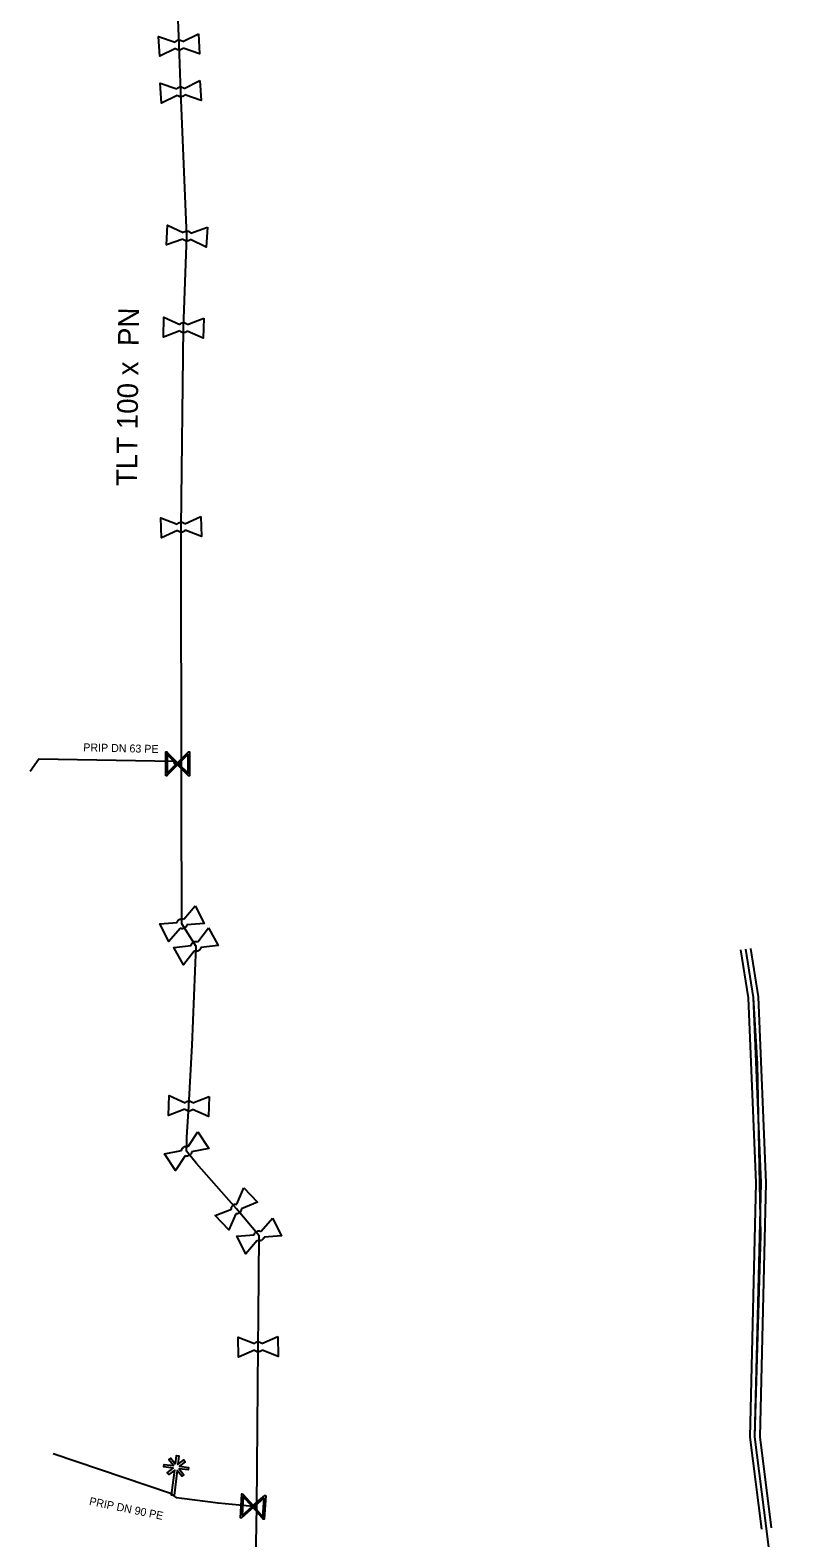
# Model space of a CAD drawing. Extents: x -643544 to -637295, y -1119190 to -1111715.
# Drawn here: x -641948.8 to -641900, y -1115456.3 to -1115361.6 of the extents above; entities that cross this region are included whole.
import ezdxf

# ---------------------------------------------------------------- set-up
doc = ezdxf.new("R2010")
doc.units = 0
for name, color, linetype in [('Default', 7, 'Continuous'), ('VP Chránička', 7, 'Continuous'), ('VP Chránička - okraje', 7, 'Continuous'), ('VP Lomový bod', 7, 'Continuous'), ('VP Popis přípojky', 7, 'Continuous'), ('VP Přípojka', 7, 'Continuous'), ('VP Změna materiálu', 7, 'Continuous'), ('VP Řad', 7, 'Continuous'), ('VP Řad - popis', 7, 'Continuous'), ('VP Šoupě', 7, 'Continuous')]:
    doc.layers.add(name, color=color, linetype=linetype)

msp = doc.modelspace()

# ---------------------------------------------------------------- linework, layer by layer
at = {"layer": 'Default'}
for points in [[(-641939.729, -1115362.392), (-641939.698, -1115362.349), (-641939.652, -1115362.32), (-641939.582, -1115362.273), (-641939.5, -1115362.268), (-641939.419, -1115362.263), (-641939.34, -1115362.301), (-641939.292, -1115362.323), (-641939.256, -1115362.361)], [(-641939.229, -1115362.769), (-641939.261, -1115362.81), (-641939.305, -1115362.84), (-641939.378, -1115362.887), (-641939.46, -1115362.892), (-641939.541, -1115362.897), (-641939.617, -1115362.86), (-641939.666, -1115362.837), (-641939.703, -1115362.799)], [(-641939.629, -1115365.332), (-641939.598, -1115365.289), (-641939.552, -1115365.259), (-641939.481, -1115365.213), (-641939.4, -1115365.208), (-641939.318, -1115365.203), (-641939.24, -1115365.241), (-641939.192, -1115365.263), (-641939.155, -1115365.301)], [(-641939.129, -1115365.71), (-641939.161, -1115365.751), (-641939.206, -1115365.78), (-641939.279, -1115365.827), (-641939.36, -1115365.832), (-641939.442, -1115365.837), (-641939.518, -1115365.8), (-641939.567, -1115365.777), (-641939.603, -1115365.738)], [(-641939.216, -1115374.354), (-641939.179, -1115374.315), (-641939.13, -1115374.291), (-641939.055, -1115374.254), (-641938.973, -1115374.258), (-641938.892, -1115374.262), (-641938.818, -1115374.309), (-641938.773, -1115374.337), (-641938.741, -1115374.379)], [(-641938.763, -1115374.787), (-641938.799, -1115374.825), (-641938.847, -1115374.849), (-641938.925, -1115374.886), (-641939.007, -1115374.882), (-641939.088, -1115374.878), (-641939.159, -1115374.832), (-641939.205, -1115374.803), (-641939.237, -1115374.761)], [(-641939.431, -1115380.11), (-641939.396, -1115380.071), (-641939.348, -1115380.045), (-641939.274, -1115380.005), (-641939.192, -1115380.008), (-641939.11, -1115380.01), (-641939.036, -1115380.054), (-641938.99, -1115380.081), (-641938.957, -1115380.122)], [(-641938.967, -1115380.531), (-641939.003, -1115380.569), (-641939.05, -1115380.595), (-641939.126, -1115380.635), (-641939.208, -1115380.632), (-641939.29, -1115380.63), (-641939.362, -1115380.587), (-641939.409, -1115380.559), (-641939.442, -1115380.518)], [(-641939.593, -1115392.643), (-641939.56, -1115392.602), (-641939.513, -1115392.574), (-641939.441, -1115392.53), (-641939.359, -1115392.528), (-641939.278, -1115392.525), (-641939.201, -1115392.566), (-641939.154, -1115392.59), (-641939.118, -1115392.629)], [(-641939.106, -1115393.038), (-641939.139, -1115393.078), (-641939.184, -1115393.106), (-641939.259, -1115393.15), (-641939.341, -1115393.152), (-641939.422, -1115393.155), (-641939.497, -1115393.116), (-641939.545, -1115393.09), (-641939.581, -1115393.051)], [(-641939.603, -1115417.655), (-641939.591, -1115417.604), (-641939.561, -1115417.558), (-641939.514, -1115417.488), (-641939.441, -1115417.451), (-641939.368, -1115417.414), (-641939.281, -1115417.418), (-641939.228, -1115417.42), (-641939.18, -1115417.441)], [(-641938.995, -1115417.805), (-641939.008, -1115417.856), (-641939.037, -1115417.901), (-641939.086, -1115417.972), (-641939.159, -1115418.009), (-641939.232, -1115418.046), (-641939.316, -1115418.042), (-641939.371, -1115418.039), (-641939.419, -1115418.019)], [(-641938.726, -1115419.088), (-641938.716, -1115419.036), (-641938.688, -1115418.989), (-641938.644, -1115418.917), (-641938.572, -1115418.877), (-641938.501, -1115418.837), (-641938.414, -1115418.838), (-641938.361, -1115418.837), (-641938.312, -1115418.856)], [(-641938.112, -1115419.213), (-641938.123, -1115419.264), (-641938.15, -1115419.31), (-641938.196, -1115419.383), (-641938.268, -1115419.423), (-641938.339, -1115419.463), (-641938.423, -1115419.462), (-641938.478, -1115419.462), (-641938.527, -1115419.443)], [(-641939.101, -1115428.959), (-641939.065, -1115428.92), (-641939.017, -1115428.895), (-641938.943, -1115428.855), (-641938.861, -1115428.858), (-641938.779, -1115428.86), (-641938.705, -1115428.905), (-641938.659, -1115428.932), (-641938.626, -1115428.973)], [(-641938.638, -1115429.382), (-641938.673, -1115429.42), (-641938.72, -1115429.445), (-641938.797, -1115429.485), (-641938.879, -1115429.482), (-641938.961, -1115429.48), (-641939.033, -1115429.436), (-641939.08, -1115429.408), (-641939.113, -1115429.367)], [(-641939.32, -1115431.958), (-641939.313, -1115431.906), (-641939.288, -1115431.858), (-641939.249, -1115431.783), (-641939.181, -1115431.738), (-641939.112, -1115431.694), (-641939.025, -1115431.688), (-641938.972, -1115431.684), (-641938.922, -1115431.699)], [(-641938.699, -1115432.042), (-641938.706, -1115432.093), (-641938.73, -1115432.141), (-641938.771, -1115432.217), (-641938.839, -1115432.262), (-641938.908, -1115432.306), (-641938.992, -1115432.312), (-641939.047, -1115432.315), (-641939.097, -1115432.3)], [(-641936.202, -1115435.648), (-641936.205, -1115435.595), (-641936.19, -1115435.543), (-641936.166, -1115435.462), (-641936.107, -1115435.405), (-641936.048, -1115435.348), (-641935.964, -1115435.326), (-641935.913, -1115435.313), (-641935.86, -1115435.318)], [(-641935.576, -1115435.612), (-641935.574, -1115435.664), (-641935.589, -1115435.716), (-641935.614, -1115435.798), (-641935.673, -1115435.855), (-641935.732, -1115435.912), (-641935.814, -1115435.933), (-641935.866, -1115435.946), (-641935.919, -1115435.941)], [(-641934.764, -1115437.246), (-641934.751, -1115437.194), (-641934.721, -1115437.149), (-641934.675, -1115437.079), (-641934.602, -1115437.041), (-641934.529, -1115437.004), (-641934.442, -1115437.008), (-641934.389, -1115437.01), (-641934.34, -1115437.03)], [(-641934.155, -1115437.395), (-641934.168, -1115437.445), (-641934.197, -1115437.49), (-641934.245, -1115437.561), (-641934.318, -1115437.599), (-641934.391, -1115437.636), (-641934.475, -1115437.632), (-641934.53, -1115437.629), (-641934.579, -1115437.609)], [(-641934.761, -1115444.081), (-641934.727, -1115444.04), (-641934.68, -1115444.012), (-641934.608, -1115443.969), (-641934.526, -1115443.968), (-641934.444, -1115443.966), (-641934.368, -1115444.007), (-641934.321, -1115444.032), (-641934.286, -1115444.072)], [(-641934.278, -1115444.481), (-641934.312, -1115444.52), (-641934.358, -1115444.548), (-641934.432, -1115444.591), (-641934.514, -1115444.592), (-641934.596, -1115444.594), (-641934.67, -1115444.554), (-641934.718, -1115444.528), (-641934.753, -1115444.488)]]:
    msp.add_open_spline(points, degree=3, dxfattribs=at)
at = {"layer": 'VP Chránička'}
msp.add_lwpolyline([(-641902.639, -1115455.678), (-641903.36, -1115449.94), (-641902.975, -1115433.985), (-641903.46, -1115422.35), (-641903.94, -1115419.324)], dxfattribs=at)
at = {"layer": 'VP Chránička - okraje'}
for points in [[(-641902.937, -1115455.715), (-641903.66, -1115449.955), (-641903.275, -1115433.988), (-641903.759, -1115422.38), (-641904.236, -1115419.371)], [(-641903.644, -1115419.277), (-641903.161, -1115422.32), (-641902.675, -1115433.982), (-641903.06, -1115449.925), (-641902.341, -1115455.641)]]:
    msp.add_lwpolyline(points, dxfattribs=at)
at = {"layer": 'VP Lomový bod'}
for points in [[(-641939.703, -1115362.799), (-641940.687, -1115363.284), (-641940.768, -1115362.037), (-641939.729, -1115362.392)], [(-641939.256, -1115362.361), (-641938.273, -1115361.876)], [(-641938.273, -1115361.876), (-641938.192, -1115363.123), (-641939.229, -1115362.769)], [(-641939.603, -1115365.738), (-641940.588, -1115366.223), (-641940.667, -1115364.976), (-641939.629, -1115365.332)], [(-641939.155, -1115365.301), (-641938.172, -1115364.817)], [(-641938.172, -1115364.817), (-641938.093, -1115366.064), (-641939.129, -1115365.71)], [(-641939.237, -1115374.761), (-641940.271, -1115375.128), (-641940.205, -1115373.879), (-641939.216, -1115374.354)], [(-641937.709, -1115374.012), (-641937.775, -1115375.261), (-641938.763, -1115374.787)], [(-641938.741, -1115374.379), (-641937.709, -1115374.012)], [(-641939.442, -1115380.518), (-641940.466, -1115380.912), (-641940.433, -1115379.663), (-641939.431, -1115380.11)], [(-641937.934, -1115379.728), (-641937.967, -1115380.977), (-641938.967, -1115380.531)], [(-641938.957, -1115380.122), (-641937.934, -1115379.728)], [(-641939.581, -1115393.051), (-641940.581, -1115393.502), (-641940.618, -1115392.253), (-641939.593, -1115392.643)], [(-641939.118, -1115392.629), (-641938.119, -1115392.178)], [(-641938.119, -1115392.178), (-641938.082, -1115393.427), (-641939.106, -1115393.038)], [(-641939.18, -1115417.441), (-641938.467, -1115416.608)], [(-641938.467, -1115416.608), (-641937.902, -1115417.723), (-641938.995, -1115417.805)], [(-641939.419, -1115418.019), (-641940.133, -1115418.852), (-641940.698, -1115417.737), (-641939.603, -1115417.655)], [(-641938.312, -1115418.856), (-641937.634, -1115417.995)], [(-641937.634, -1115417.995), (-641937.024, -1115419.086), (-641938.112, -1115419.213)], [(-641938.527, -1115419.443), (-641939.206, -1115420.305), (-641939.816, -1115419.214), (-641938.726, -1115419.088)], [(-641939.113, -1115429.367), (-641940.138, -1115429.759), (-641940.101, -1115428.509), (-641939.101, -1115428.959)], [(-641937.602, -1115428.581), (-641937.639, -1115429.831), (-641938.638, -1115429.382)], [(-641938.626, -1115428.973), (-641937.602, -1115428.581)], [(-641938.922, -1115431.699), (-641938.304, -1115430.794)], [(-641938.304, -1115430.794), (-641937.621, -1115431.841), (-641938.699, -1115432.042)], [(-641939.097, -1115432.3), (-641939.716, -1115433.206), (-641940.399, -1115432.159), (-641939.32, -1115431.958)], [(-641935.86, -1115435.318), (-641935.424, -1115434.312)], [(-641935.424, -1115434.312), (-641934.556, -1115435.212), (-641935.576, -1115435.612)], [(-641935.919, -1115435.941), (-641936.356, -1115436.948), (-641937.224, -1115436.048), (-641936.202, -1115435.648)], [(-641934.34, -1115437.03), (-641933.629, -1115436.196)], [(-641933.629, -1115436.196), (-641933.062, -1115437.31), (-641934.155, -1115437.395)], [(-641934.579, -1115437.609), (-641935.291, -1115438.444), (-641935.858, -1115437.33), (-641934.764, -1115437.246)], [(-641934.753, -1115444.488), (-641935.758, -1115444.928), (-641935.781, -1115443.678), (-641934.761, -1115444.081)], [(-641934.286, -1115444.072), (-641933.282, -1115443.632)], [(-641933.282, -1115443.632), (-641933.259, -1115444.882), (-641934.278, -1115444.481)]]:
    msp.add_lwpolyline(points, dxfattribs=at)
at = {"layer": 'VP Přípojka'}
for points in [[(-641939.8, -1115407.54), (-641948.27, -1115407.394), (-641948.822, -1115408.184)], [(-641939.33, -1115407.69), (-641939.57, -1115407.69), (-641939.76, -1115407.69), (-641939.8, -1115407.54)], [(-641899.981, -1115465.636), (-641900.02, -1115465.19), (-641900.119, -1115463.786), (-641901.624, -1115463.756), (-641902.639, -1115455.678), (-641903.36, -1115449.94), (-641902.99, -1115437.28), (-641903.21, -1115426.52), (-641903.46, -1115422.35), (-641903.94, -1115419.324)], [(-641939.86, -1115453.6), (-641940.03, -1115453.49), (-641947.37, -1115451)], [(-641934.6, -1115454.3), (-641934.84, -1115454.31), (-641937.04, -1115454.1), (-641939.31, -1115453.81), (-641939.63, -1115453.75), (-641939.876, -1115453.598)]]:
    msp.add_lwpolyline(points, dxfattribs=at)
at = {"layer": 'VP Změna materiálu'}
msp.add_lwpolyline([(-641939.712, -1115451.643), (-641939.646, -1115451.108), (-641939.491, -1115451.127), (-641939.556, -1115451.657), (-641939.187, -1115451.368), (-641939.092, -1115451.492), (-641939.458, -1115451.779), (-641938.886, -1115451.849), (-641938.905, -1115452.004), (-641939.486, -1115451.933), (-641939.194, -1115452.306), (-641939.316, -1115452.401), (-641939.602, -1115452.036), (-641939.796, -1115453.608), (-641939.951, -1115453.589), (-641939.757, -1115452.013), (-641940.128, -1115452.304), (-641940.224, -1115452.18), (-641939.851, -1115451.888), (-641940.431, -1115451.817), (-641940.412, -1115451.661), (-641939.842, -1115451.732), (-641940.126, -1115451.366), (-641940.004, -1115451.27), (-641939.712, -1115451.643)], dxfattribs=at)
at = {"layer": 'VP Řad'}
msp.add_lwpolyline([(-641934.71, -1115460.12), (-641934.6, -1115454.3), (-641934.52, -1115444.28), (-641934.49, -1115442.31), (-641934.46, -1115437.32), (-641935.89, -1115435.63), (-641938.39, -1115432.77), (-641939.01, -1115432), (-641939, -1115431.565), (-641938.99, -1115431.13), (-641938.87, -1115429.17), (-641938.66, -1115425.35), (-641938.42, -1115419.15), (-641939.3, -1115417.73), (-641939.32, -1115409.89), (-641939.35, -1115392.84), (-641939.2, -1115380.32), (-641938.99, -1115374.57), (-641939.38, -1115365.52), (-641939.48, -1115362.58), (-641939.69, -1115357.26)], dxfattribs=at)
at = {"layer": 'VP Šoupě'}
for points in [[(-641940.32, -1115408.44), (-641940.32, -1115406.94), (-641940.254, -1115406.94), (-641940.166, -1115407.034), (-641939.571, -1115407.627), (-641938.886, -1115406.94), (-641938.82, -1115406.94), (-641938.82, -1115408.44), (-641938.886, -1115408.44), (-641939.571, -1115407.752), (-641940.165, -1115408.346), (-641940.254, -1115408.44), (-641940.32, -1115408.44)], [(-641940.226, -1115408.282), (-641939.634, -1115407.689), (-641940.226, -1115407.098), (-641940.226, -1115408.282)], [(-641938.914, -1115407.093), (-641939.509, -1115407.689), (-641938.914, -1115408.283), (-641938.914, -1115407.093)], [(-641934.044, -1115453.609), (-641934.139, -1115455.106), (-641934.204, -1115455.101), (-641934.286, -1115455.002), (-641934.842, -1115454.373), (-641935.57, -1115455.016), (-641935.636, -1115455.011), (-641935.541, -1115453.514), (-641935.476, -1115453.519), (-641934.835, -1115454.249), (-641934.205, -1115453.692), (-641934.11, -1115453.604), (-641934.044, -1115453.609)], [(-641935.532, -1115454.865), (-641934.901, -1115454.307), (-641935.458, -1115453.677), (-641935.532, -1115454.865)], [(-641934.148, -1115453.76), (-641934.776, -1115454.315), (-641934.222, -1115454.942), (-641934.148, -1115453.76)]]:
    msp.add_lwpolyline(points, dxfattribs=at)

# ---------------------------------------------------------------- texts
at = {"layer": 'VP Popis přípojky'}
for s, rotation, p in [('PRIP DN 63 PE', 358.66276, (-641945.496, -1115406.904)), ('PRIP DN 90 PE', 348.41108, (-641945.152, -1115454.196))]:
    msp.add_text(s, height=0.5, rotation=rotation, dxfattribs=at).set_placement(p)
at = {"layer": 'VP Řad - popis'}
msp.add_text('TLT 100 x  PN ', height=1.3, rotation=89.31358, dxfattribs=at).set_placement((-641942.125, -1115390.273))

doc.saveas('drawing.dxf')
